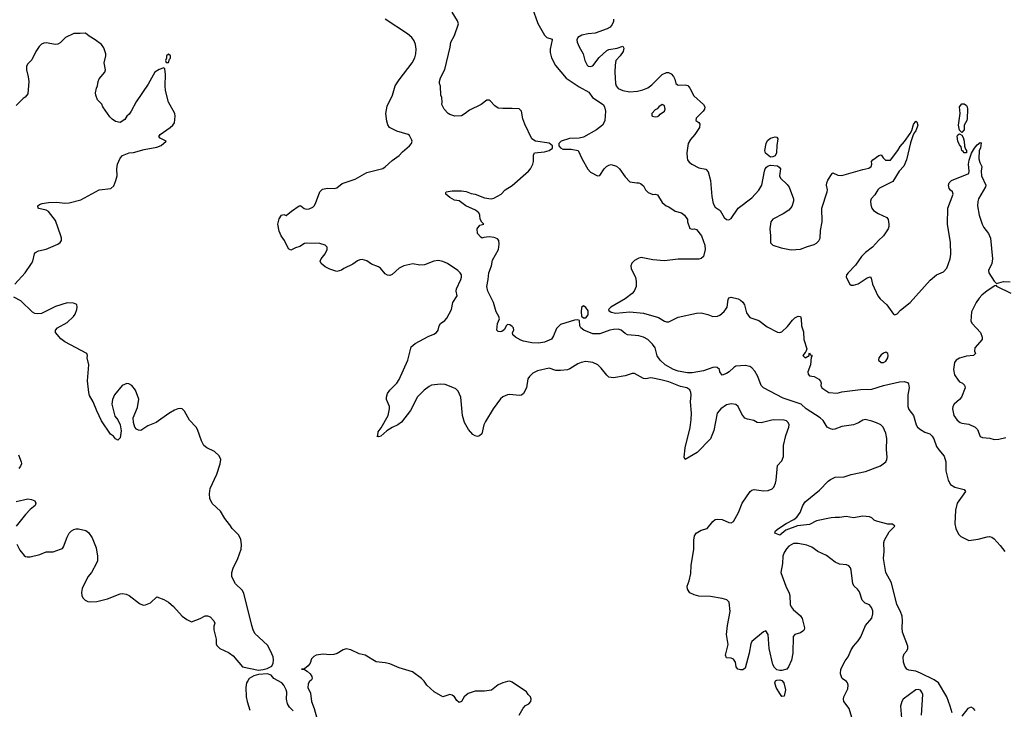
# Model space of a CAD drawing. Header units: inches. Extents: x 2001573 to 2220545, y 644482 to 846830.
# Tile 635 of 656: x 2178180 to 2186718, y 732922 to 738905. Entities that reach past the tile are written whole.
import ezdxf

# ---------------------------------------------------------------- set-up
doc = ezdxf.new("R2010")
doc.units = ezdxf.units.IN
doc.header["$MEASUREMENT"] = 0
doc.layers.add('C1773', color=7, linetype='Continuous')
doc.layers.add('C1783', color=7, linetype='Continuous')

msp = doc.modelspace()

# ---------------------------------------------------------------- linework, layer by layer
at = {"layer": 'C1773', "color": 5, "elevation": 320}
for points in [[(2178138, 736610), (2178227, 736710), (2178282.9, 736790), (2178294, 736810), (2178307.3, 736872.7), (2178315.5, 736884.5), (2178341.5, 736898.5), (2178410, 736914.8), (2178510, 736957.3), (2178529.6, 736970.4), (2178540.9, 736990), (2178542, 737010), (2178536.2, 737030), (2178490, 737162), (2178430, 737240.9), (2178410, 737252.3), (2178345.6, 737265.6), (2178339, 737270), (2178337.2, 737290), (2178350, 737300.7), (2178375.3, 737310), (2178430, 737319.3), (2178500.9, 737320.9), (2178570, 737313.4), (2178610, 737316.3), (2178710, 737342), (2178870, 737427.3), (2178970, 737441), (2178995.9, 737464.1), (2179014.5, 737510), (2179024.5, 737550), (2179022.9, 737610), (2179027.3, 737650), (2179050, 737704.7), (2179072.1, 737727.9), (2179130, 737750.5), (2179166.3, 737753.7), (2179260.1, 737779.9), (2179370, 737799.3), (2179406.2, 737813.8), (2179449, 737850), (2179397.2, 737877.2), (2179385.2, 737890), (2179396.9, 737910), (2179485.6, 737970), (2179507.3, 737990), (2179520.9, 738010), (2179529.1, 738069.1), (2179524, 738090), (2179469.4, 738190), (2179444.5, 738290), (2179440.9, 738330), (2179442.7, 738430), (2179438, 738478), (2179430, 738486), (2179390, 738474), (2179351.3, 738450), (2179293.5, 738346.5), (2179188.4, 738191.6), (2179147.3, 738110), (2179130, 738084), (2179110, 738068.7), (2179090, 738039), (2179050, 738014), (2179010, 738022.7), (2178981.7, 738041.7), (2178962.7, 738062.7), (2178901.2, 738150), (2178891.8, 738171.8), (2178854, 738210), (2178839, 738250), (2178837.2, 738270), (2178845.2, 738310), (2178854, 738330), (2178859, 738370), (2178870, 738391.3), (2178919.3, 738450), (2178923.7, 738470), (2178911.8, 738530), (2178926.6, 738590), (2178926.6, 738610), (2178910, 738662), (2178890, 738689), (2178834, 738730), (2178781, 738761), (2178750, 738789.2), (2178704.1, 738784.1), (2178650, 738785.2), (2178578, 738750), (2178530, 738704), (2178510, 738693.2), (2178490, 738689.4), (2178410, 738705.1), (2178390, 738701.6), (2178370, 738691.6), (2178347.2, 738672.8), (2178318.8, 738630), (2178283.5, 738556.5), (2178250, 738522.9), (2178238.7, 738501.3), (2178238.6, 738470), (2178254, 738410), (2178258.8, 738370), (2178250, 738262), (2178228.1, 738231.9), (2178210, 738220.9), (2178150, 738160.9)], [(2180000, 734523.8), (2179957.5, 734577.5), (2179921.4, 734641.4), (2179848.2, 734708.2), (2179829.6, 734750), (2179825.6, 734790), (2179830, 734838), (2179890, 734960.7), (2179919.2, 735050), (2179923.1, 735090), (2179910, 735120.7), (2179870, 735157.4), (2179803.7, 735190), (2179776.9, 735210), (2179755.4, 735250), (2179721.6, 735350), (2179709.7, 735369.7), (2179651.8, 735430), (2179607.7, 735507.7), (2179587.2, 735527.2), (2179570, 735532.3), (2179550, 735529.5), (2179522.9, 735517.1), (2179471.8, 735488.2), (2179364, 735410), (2179290, 735379.7), (2179230, 735340.9), (2179210, 735342.7), (2179193.6, 735353.6), (2179179.3, 735370), (2179165.2, 735410), (2179164, 735450), (2179200.5, 735539.5), (2179213.4, 735613.4), (2179182.7, 735690), (2179151.4, 735731.4), (2179126.8, 735746.8), (2179110, 735749.4), (2179067.7, 735730), (2179002.4, 735650), (2178984.9, 735610), (2178978.4, 735570), (2179004, 735464), (2179030, 735432), (2179050.7, 735390.7), (2179058.5, 735338.5), (2179050, 735278), (2179030, 735258), (2179010, 735268.7), (2178992, 735292), (2178966, 735310), (2178890, 735424), (2178847.3, 735510), (2178816, 735590), (2178785.5, 735645.5), (2178779.1, 735670), (2178768.4, 735771.6), (2178778, 735910), (2178766, 735970), (2178769, 735990), (2178762, 736010), (2178570, 736109.4), (2178536.6, 736136.6), (2178489.2, 736190), (2178489.2, 736210), (2178507.7, 736232.3), (2178590, 736279.1), (2178646.6, 736330), (2178659.5, 736350), (2178674.5, 736390), (2178679.3, 736410), (2178674.5, 736434.5), (2178646.6, 736446.6), (2178590, 736447.3), (2178490, 736416.2), (2178370, 736356.2), (2178330, 736351.6), (2178310, 736356.2), (2178290, 736367.3), (2178190, 736467), (2178130, 736498)], [(2178168.7, 735130), (2178192.2, 735070), (2178194.9, 735050), (2178188, 735030), (2178173.4, 735010)], [(2178150, 734724.9), (2178250, 734746.8), (2178281.4, 734741.4), (2178311, 734730), (2178321, 734710), (2178314.8, 734690), (2178270, 734654.5), (2178229.2, 734610.8), (2178148.4, 734510)], [(2178154.4, 734354.4), (2178182, 734302), (2178217.5, 734257.5), (2178230, 734247.3), (2178243.8, 734243.8), (2178270, 734244.4), (2178354.5, 734265.5), (2178410, 734287.7), (2178470, 734288.2), (2178534, 734310), (2178550, 734318), (2178560.7, 734330), (2178590, 734416), (2178610, 734450.8), (2178630, 734470.8), (2178650, 734482.8), (2178670, 734486.8), (2178690, 734486.8), (2178752.8, 734472.8), (2178777, 734457), (2178808.8, 734408.8), (2178842, 734322), (2178855.3, 734250), (2178853.4, 734210), (2178847, 734190), (2178801.3, 734110), (2178770.2, 734069.8), (2178720.5, 733970), (2178714.8, 733934.8), (2178718.8, 733910), (2178726.8, 733890), (2178746, 733870), (2178770, 733857.3), (2178790, 733854), (2178850, 733858), (2178940.1, 733879.9), (2179050, 733924.9), (2179072.5, 733927.5), (2179102, 733922), (2179130, 733908), (2179219, 733839), (2179250, 733824.9), (2179270, 733826.7), (2179314.1, 733845.9), (2179370, 733897.3), (2179430, 733874), (2179470, 733850.7), (2179512.8, 733812.8), (2179590, 733730.6), (2179630, 733701), (2179670, 733682), (2179746, 733710), (2179788.4, 733731.6), (2179808.4, 733731.6), (2179830, 733724.7), (2179862, 733690), (2179871.3, 733670), (2179863.6, 733643.6), (2179862, 733610), (2179882, 733530), (2179882, 733490), (2179890, 733474), (2179914, 733450), (2179990, 733416), (2180000, 733408.5)]]:
    msp.add_lwpolyline(points, dxfattribs=at)
msp.add_lwpolyline([(2179470, 738606), (2179454, 738590), (2179454, 738570), (2179444.7, 738550), (2179450, 738534), (2179470, 738534), (2179478, 738562), (2179486, 738570), (2179486, 738590)], close=True, dxfattribs=at)
at = {"layer": 'C1783', "color": 5}
for points, elevation in [([(2182623.1, 739010), (2182672.3, 738872.3), (2182730, 738770.4), (2182750, 738750.3), (2182795.8, 738735.8), (2182798, 738730), (2182780.7, 738650), (2182781.2, 738621.2), (2182792.8, 738572.8), (2182826.7, 738506.7), (2182917.4, 738397.4), (2183030, 738322.4), (2183115.6, 738275.6), (2183146.8, 738230), (2183238.4, 738170), (2183251.9, 738150), (2183258.7, 738110), (2183252.7, 738030), (2183246, 738010), (2183233, 737990), (2183181.3, 737950), (2183070, 737885.9), (2183030, 737876.7), (2182946.6, 737873.4), (2182874.6, 737850), (2182854.1, 737830), (2182853.7, 737810), (2182870, 737792.5), (2182890, 737781.2), (2182961.6, 737781.6), (2183022.8, 737770), (2183056, 737696), (2183107.8, 737607.8), (2183130, 737581.6), (2183190, 737550.6), (2183210, 737554), (2183249.1, 737610.9), (2183269.1, 737630.9), (2183290, 737643.2), (2183310, 737648.9), (2183354.1, 737634.1), (2183381.6, 737610), (2183430, 737540.7), (2183470, 737498.8), (2183530, 737488), (2183550, 737490.7), (2183564.5, 737484.5), (2183590, 737464.7), (2183606.8, 737430), (2183630, 737406.8), (2183670, 737387.3), (2183690, 737390.8), (2183710, 737384.7), (2183750, 737318), (2183784.7, 737290), (2183810, 737281), (2183864.9, 737244.9), (2183918, 737230), (2183944.7, 737210), (2183970.8, 737170), (2183971, 737150), (2183990, 737092), (2184010, 737086), (2184029.3, 737090.7), (2184050, 737084.9), (2184091.7, 737030), (2184122.4, 736950), (2184124.4, 736910), (2184108.8, 736851.2), (2184090, 736833.6), (2184070, 736827.1), (2183890, 736828.4), (2183770, 736811.5), (2183670, 736820.5), (2183570, 736840.3), (2183550, 736836.8), (2183510, 736815.6), (2183487.9, 736792.1), (2183479.8, 736770), (2183482.6, 736742.6), (2183518.4, 736670), (2183526.6, 736633.4), (2183524.5, 736590), (2183509.3, 736550), (2183491.8, 736530), (2183430, 736481.8), (2183304.9, 736410), (2183285.8, 736390), (2183290, 736383.1), (2183310, 736366.2), (2183350, 736358), (2183470, 736371.4), (2183590, 736359.9), (2183720.1, 736320.1), (2183770, 736288.9), (2183790, 736282.6), (2183810, 736283.7), (2183890, 736324.9), (2184050, 736358), (2184090, 736362), (2184147.7, 736347.7), (2184190.7, 736330.7), (2184230, 736334), (2184250, 736340.7), (2184287.7, 736372.3), (2184310, 736401), (2184315.1, 736410), (2184323.3, 736476.7), (2184330, 736491.3), (2184350, 736498.8), (2184410, 736483.8), (2184431.7, 736471.7), (2184450, 736454), (2184463.8, 736430), (2184482.5, 736362.5), (2184510, 736321.6), (2184590, 736294), (2184660.5, 736240.5), (2184750, 736194.4), (2184770, 736190.4), (2184790, 736196.4), (2184837.3, 736242.6), (2184880.9, 736299.1), (2184901.4, 736318.6), (2184930, 736334), (2184950, 736331), (2184957.8, 736310), (2184958.7, 736250), (2184975.8, 736195.8), (2184980.4, 736130), (2185004.7, 736050), (2184998, 736022), (2184990, 736018), (2184972, 735990), (2184990, 735972), (2185026, 735990), (2185026, 736010), (2185030, 736014), (2185038, 735998), (2185050, 735994), (2185050.8, 735990.8), (2185043.6, 735976.4), (2185036.3, 735910), (2185014.8, 735850), (2185016, 735830), (2185030, 735816), (2185067.9, 735807.9), (2185110, 735784.7), (2185124.7, 735770), (2185131.3, 735750), (2185126.8, 735730), (2185134.8, 735710), (2185196.4, 735670), (2185270, 735664.9), (2185310, 735675.2), (2185470, 735695.5), (2185570, 735698.3), (2185669.9, 735730.1), (2185810, 735762.4), (2185850, 735766.4), (2185878.1, 735758.1), (2185885.8, 735745.8), (2185892.3, 735710), (2185880.4, 735650), (2185881.4, 735550), (2185890, 735523.7), (2185929.5, 735469.5), (2185953.1, 735390), (2185966, 735370), (2185990.2, 735350), (2186030, 735326.2), (2186070.8, 735310.8), (2186092.3, 735292.3), (2186107.9, 735267.8), (2186130, 735202.3), (2186150, 735171.6), (2186197.8, 735117.8), (2186210.3, 735070), (2186212.2, 734990), (2186231, 734910), (2186250, 734873.1), (2186289.5, 734849.5), (2186369, 734829), (2186381.1, 734810), (2186309.3, 734710), (2186294, 734650), (2186290.2, 734530), (2186299, 734490), (2186322, 734442), (2186342, 734422), (2186410, 734387), (2186490, 734396.5), (2186570, 734419.1), (2186590, 734420.8), (2186610, 734414.7), (2186630, 734399.5), (2186683.2, 734343.2), (2186722.2, 734290)], 260), ([(2186266, 732890), (2186249.8, 732950), (2186220.7, 733030), (2186146.4, 733150), (2186110, 733178), (2185990, 733235.1), (2185950, 733251.5), (2185890, 733262.6), (2185873.7, 733270), (2185854.8, 733294.8), (2185844.3, 733330), (2185841.6, 733378.3), (2185850, 733403.1), (2185873, 733430), (2185880.5, 733450), (2185880.7, 733470), (2185836.3, 733590), (2185831.3, 733630), (2185835.1, 733690), (2185831.4, 733730), (2185818.7, 733770), (2185787.4, 733830), (2185738.4, 734018.4), (2185691.6, 734110), (2185669.6, 734230.4), (2185677.6, 734290), (2185674.5, 734370), (2185678, 734390), (2185718.6, 734461.4), (2185768, 734510), (2185748.7, 734528.7), (2185709.1, 734529.1), (2185610, 734554), (2185590, 734564), (2185570, 734584), (2185550, 734592.7), (2185490, 734596), (2185410, 734583.7), (2185346.9, 734593.1), (2185290, 734584.5), (2185250, 734586.6), (2185217.5, 734582.5), (2185090, 734556), (2185030, 734524.7), (2184925.1, 734514.9), (2184823.9, 734476.1), (2184770, 734432.1), (2184729.5, 734450), (2184733.3, 734470), (2184758.9, 734490), (2184825.6, 734534.4), (2184891.7, 734568.3), (2184919.1, 734590), (2184946.9, 734630), (2184969.7, 734690), (2184990, 734720.4), (2185115.9, 734824.1), (2185190, 734900.9), (2185210, 734915.3), (2185250, 734934.9), (2185330, 734939.1), (2185390, 734958.5), (2185515.5, 734984.5), (2185644.5, 735035.5), (2185689.7, 735070), (2185699.8, 735090), (2185703.1, 735110), (2185696.2, 735176.2), (2185700.2, 735270), (2185690, 735318), (2185666.2, 735370), (2185647.1, 735390), (2185610, 735406.5), (2185570, 735422.9), (2185510, 735435.8), (2185490, 735430.6), (2185454, 735406), (2185410.9, 735389.1), (2185310, 735376.5), (2185248.7, 735351.3), (2185230, 735348.6), (2185210, 735354.5), (2185181.4, 735370), (2185146.1, 735426.1), (2185121.4, 735450), (2185000.9, 735530), (2184955.1, 735570), (2184801.6, 735621.6), (2184629.5, 735710), (2184609.7, 735730), (2184579.7, 735810), (2184554.7, 735854.7), (2184530, 735884), (2184510, 735896.4), (2184470, 735903.9), (2184390, 735898.4), (2184371.9, 735888.2), (2184333.4, 735850), (2184310, 735834), (2184270, 735822), (2184250, 735849), (2184246.9, 735870), (2184226.6, 735886.6), (2184210.4, 735890.5), (2184190, 735888), (2184110, 735857.5), (2184010, 735840.4), (2183970, 735840.9), (2183890, 735854.5), (2183850.7, 735870), (2183778.4, 735910), (2183734.5, 735950), (2183707.9, 735987.9), (2183690, 736056.9), (2183666.2, 736090), (2183626, 736130), (2183590, 736149.8), (2183550, 736161.2), (2183450, 736171.1), (2183430, 736181.3), (2183396.9, 736210), (2183370, 736221), (2183330, 736218.1), (2183296.3, 736210), (2183210, 736180.5), (2183150, 736178.3), (2183070.8, 736210.8), (2183045.6, 736230), (2183036.2, 736250), (2183034.6, 736294.6), (2183020.4, 736300.4), (2182990, 736299.3), (2182870, 736259.7), (2182835.4, 736224.6), (2182810, 736160.7), (2182790, 736132.6), (2182730, 736105.8), (2182677.7, 736097.7), (2182622, 736102), (2182550, 736115.8), (2182524.7, 736124.7), (2182479, 736150), (2182457.2, 736170), (2182453.2, 736190), (2182465.2, 736210), (2182461.2, 736230), (2182450, 736244), (2182430, 736257.2), (2182410, 736259), (2182398, 736250), (2182383.5, 736216.5), (2182360.4, 736199.6), (2182350, 736195.6), (2182330, 736199.6), (2182317, 736210), (2182323.9, 736270), (2182339.6, 736310), (2182335.1, 736330), (2182310.9, 736370), (2182287.8, 736450), (2182239.2, 736550), (2182229.8, 736590), (2182242, 736650), (2182247.6, 736710), (2182270.8, 736770), (2182281, 736819), (2182331, 736910), (2182338.6, 736958.6), (2182333.6, 736990), (2182323.9, 737003.9), (2182295.6, 737015.6), (2182250, 737020.5), (2182204.5, 737015.5), (2182190, 737009.5), (2182178, 737018), (2182148.7, 737050), (2182146, 737090), (2182170, 737122), (2182206, 737130), (2182188, 737148), (2182173.2, 737173.2), (2182169.4, 737210), (2182160.7, 737230), (2182132.2, 737252.2), (2182049.7, 737289.7), (2181990, 737332.3), (2181950, 737339), (2181910, 737360.9), (2181874, 737390), (2181875.3, 737404.7), (2181878, 737410), (2181930, 737420.3), (2182010, 737420.5), (2182050, 737414), (2182096.1, 737396.1), (2182130, 737390.3), (2182210, 737360.3), (2182269.4, 737350.6), (2182290, 737357.3), (2182355.3, 737390), (2182388.7, 737430), (2182450, 737466), (2182592.7, 737590), (2182609.6, 737610.4), (2182629.4, 737650), (2182635.5, 737675.5), (2182634, 737730), (2182644, 737750), (2182730, 737758.8), (2182770, 737768.8), (2182799.4, 737790), (2182800.6, 737810), (2182770, 737834.5), (2182651.3, 737851.3), (2182621.3, 737870), (2182558.8, 737998.8), (2182544.1, 738044.1), (2182531.6, 738110), (2182510, 738131.8), (2182450, 738135.6), (2182370, 738133.5), (2182330, 738138), (2182298.8, 738158.8), (2182260.5, 738200.5), (2182250, 738207), (2182230, 738207), (2182180.5, 738170), (2182079.3, 738120.7), (2182044, 738090), (2182010, 738071.6), (2181951.9, 738068.1), (2181910, 738082), (2181895.1, 738090), (2181859.3, 738130), (2181839, 738170), (2181844, 738190), (2181840.9, 738230), (2181832.3, 738250), (2181829.3, 738329.3), (2181820.9, 738350), (2181819.5, 738370), (2181830, 738401), (2181866.9, 738473.1), (2181912.8, 738667.2), (2181918.7, 738710), (2181951.2, 738768.9), (2181984.5, 738870), (2181976.3, 738896.3), (2181929.4, 738969.4)], 260), ([(2185396, 732850), (2185374, 732930), (2185327.3, 732990), (2185323.6, 733010), (2185326, 733030), (2185361, 733099), (2185365.1, 733130), (2185359.5, 733150), (2185350, 733162.7), (2185313.2, 733190), (2185304.8, 733204.8), (2185298, 733230), (2185300.9, 733270), (2185338, 733342), (2185363, 733377), (2185390, 733438.8), (2185409.5, 733470), (2185450, 733515.5), (2185473, 733550), (2185515.1, 733650), (2185568.3, 733711.7), (2185578.9, 733750), (2185576.9, 733776.9), (2185566.3, 733806.3), (2185547.8, 733827.8), (2185510, 733842.9), (2185495.6, 733855.6), (2185486.3, 733870), (2185461.4, 733941.4), (2185444.2, 733964.2), (2185415.6, 733990), (2185403.5, 734010), (2185391.1, 734130), (2185383.6, 734150), (2185370, 734165.1), (2185350, 734174.7), (2185290, 734179.7), (2185250, 734198), (2185175.4, 734255.4), (2185100.9, 734290), (2185048.5, 734328.4), (2185004.4, 734344.4), (2184930, 734361.5), (2184890, 734360.5), (2184850, 734336.3), (2184830, 734315.1), (2184810, 734283.6), (2184798.6, 734250), (2184794.2, 734185.8), (2184779.5, 734110), (2184822.6, 733990), (2184852.7, 733930), (2184857.4, 733910), (2184860.9, 733830), (2184868.4, 733810), (2184886.2, 733786.2), (2184950, 733733.1), (2184966.3, 733710), (2184986.4, 733630), (2184983, 733610), (2184970, 733598.4), (2184950, 733586.6), (2184901, 733570), (2184886.4, 733553.6), (2184883.1, 733410), (2184871.7, 733348.3), (2184847, 733290), (2184832.4, 733270), (2184790, 733257.8), (2184770, 733257.3), (2184745, 733265), (2184723.8, 733283.8), (2184710, 733309.5), (2184678.5, 733450), (2184670.8, 733570), (2184650, 733602), (2184630, 733594.5), (2184530, 733509.5), (2184520.3, 733490), (2184505.3, 733410), (2184470, 733279.6), (2184450, 733265.1), (2184430, 733263.9), (2184406.6, 733270), (2184393.6, 733290), (2184385.6, 733330), (2184370, 733356.2), (2184350, 733365.1), (2184310, 733369.4), (2184300.5, 733390), (2184324.1, 733484.1), (2184309.6, 733570), (2184316.3, 733650), (2184340.3, 733770), (2184330.9, 733850.9), (2184311, 733871), (2184270, 733883), (2184170, 733899.1), (2184070, 733904.2), (2184030, 733914.3), (2183991.2, 733931.2), (2183970, 733964), (2183967.8, 733990), (2183984.2, 734035.8), (2183999.2, 734100.8), (2184003.5, 734170), (2184024.5, 734310), (2184026, 734390), (2184031.9, 734428.1), (2184045.2, 734450), (2184090, 734476.3), (2184142, 734490), (2184190, 734550.8), (2184211.8, 734568.2), (2184230, 734572.4), (2184270, 734568.4), (2184330, 734541.6), (2184350, 734540.5), (2184369.7, 734550.3), (2184414, 734630), (2184445.6, 734710), (2184514, 734810), (2184530, 734822.8), (2184550, 734828), (2184630, 734817.8), (2184670, 734821.1), (2184704.9, 734835.1), (2184720.5, 734850), (2184734.9, 734885.1), (2184739.7, 734910), (2184750, 735038), (2184790, 735077.3), (2184804.2, 735115.8), (2184803.4, 735210), (2184822.4, 735297.6), (2184849.5, 735369.5), (2184851.4, 735390), (2184842.9, 735410), (2184830, 735424.5), (2184810, 735431.1), (2184713.5, 735433.5), (2184610, 735407.6), (2184575.3, 735410), (2184546.7, 735426.7), (2184490, 735438.9), (2184468.9, 735448.9), (2184442.9, 735482.9), (2184409.7, 735549.7), (2184390, 735567.3), (2184353, 735573), (2184310, 735564.4), (2184259.5, 735530), (2184229.4, 735490.6), (2184199.9, 735340.1), (2184170, 735269.2), (2184056, 735150), (2183949.3, 735089.3), (2183941.2, 735110), (2183949.5, 735189.5), (2183993.8, 735366.2), (2184003.6, 735436.4), (2184005, 735490), (2183997.2, 735590), (2184002.4, 735650), (2184000.7, 735670), (2183990, 735692.3), (2183964, 735710), (2183910, 735722.6), (2183810, 735762), (2183740.9, 735780.9), (2183670, 735796.1), (2183650, 735797.2), (2183610, 735789.8), (2183590, 735792.2), (2183510, 735835.8), (2183490, 735835.8), (2183430, 735815.8), (2183330, 735798.7), (2183290, 735803.6), (2183270, 735819.5), (2183222, 735882), (2183192, 735910), (2183149.2, 735930), (2183090, 735939.8), (2183050, 735931.7), (2183020.3, 735919.7), (2182950, 735875.8), (2182930, 735868.2), (2182870, 735861.7), (2182830, 735862.6), (2182770, 735881), (2182670, 735858.5), (2182630, 735838.3), (2182599.5, 735810), (2182587.2, 735790), (2182573.6, 735710), (2182550, 735661.6), (2182530, 735647.8), (2182510, 735643.5), (2182430, 735653.3), (2182410.3, 735649.7), (2182370, 735631.5), (2182350, 735614.5), (2182286.7, 735530), (2182220.1, 735419.9), (2182205.8, 735390), (2182187.4, 735312.6), (2182165.6, 735294.4), (2182150, 735289.8), (2182130, 735293.3), (2182110, 735306.9), (2182072.1, 735350), (2182037.7, 735410), (2182019.7, 735470), (2182004, 735630), (2181981.7, 735681.7), (2181961.2, 735701.1), (2181934.6, 735714.6), (2181870, 735739.7), (2181830, 735744), (2181750, 735732.6), (2181730, 735723), (2181688.1, 735691.8), (2181630, 735631.8), (2181570, 735515.6), (2181490, 735413.7), (2181458, 735390), (2181410, 735368), (2181362.5, 735337.5), (2181310, 735292.7), (2181290, 735286), (2181278, 735290), (2181284, 735296), (2181287.8, 735330), (2181315.1, 735364.9), (2181374.7, 735470), (2181387.3, 735530), (2181387.3, 735550), (2181360.9, 735610), (2181360.9, 735630), (2181370, 735662), (2181389.2, 735690), (2181450, 735752.4), (2181470, 735782.4), (2181544.5, 735950), (2181573.7, 736066.3), (2181610, 736095.6), (2181722.5, 736157.5), (2181770, 736175.3), (2181794.7, 736190), (2181809.7, 736210), (2181818.4, 736250), (2181829.4, 736270), (2181865.3, 736294.7), (2181885, 736315), (2181923, 736390), (2181936.3, 736450), (2181973, 736510), (2181964.2, 736550), (2181967.6, 736570), (2182005.7, 736650), (2182012.2, 736670), (2182011.7, 736691.7), (2182000.5, 736710), (2181978.7, 736730), (2181890, 736788.4), (2181850, 736806), (2181810, 736814.5), (2181770, 736810.9), (2181690, 736777.6), (2181650, 736776.4), (2181590, 736786), (2181510.2, 736769.8), (2181470.2, 736749.8), (2181410, 736692.7), (2181390, 736686), (2181370, 736689.3), (2181350, 736699.3), (2181307.3, 736750), (2181290, 736762), (2181230, 736783.5), (2181190, 736814), (2181150, 736824.4), (2181130, 736821.7), (2181110, 736812.8), (2181070, 736784.2), (2180990, 736746.6), (2180970, 736732.7), (2180930, 736721.2), (2180870, 736739), (2180830, 736761.2), (2180794, 736790), (2180784, 736810), (2180793.2, 736830), (2180827.7, 736872.3), (2180846, 736910), (2180845.2, 736930), (2180827.6, 736947.6), (2180781.7, 736961.7), (2180670, 736966), (2180650, 736962.4), (2180610, 736938.4), (2180570, 736926.6), (2180530, 736905.2), (2180510, 736917.2), (2180477.2, 736990), (2180446, 737030), (2180428.8, 737070), (2180418.5, 737130), (2180430, 737176.3), (2180450, 737208.2), (2180470, 737214.4), (2180490, 737204.9), (2180535.8, 737244.2), (2180602.7, 737290), (2180610, 737293.1), (2180618.8, 737290), (2180647.2, 737267.2), (2180670, 737260.8), (2180690, 737262.8), (2180721.4, 737278.6), (2180733.3, 737290), (2180743.9, 737310), (2180783.5, 737410), (2180806, 737434), (2180850, 737442), (2180910, 737440.3), (2180930, 737446.3), (2180977.3, 737482.7), (2181090, 737521.4), (2181190, 737580.5), (2181330, 737615.2), (2181350, 737627.8), (2181410, 737683.2), (2181470, 737725.8), (2181500.3, 737759.7), (2181560.5, 737810), (2181576.9, 737830), (2181582, 737850), (2181579.1, 737859.1), (2181560.4, 737900.4), (2181549.3, 737909.3), (2181450, 737938.3), (2181386.3, 737970), (2181372.6, 737992.6), (2181363.8, 738023.8), (2181355, 738090), (2181366.5, 738153.5), (2181411.6, 738250), (2181436.4, 738330), (2181470, 738382), (2181583.5, 738530), (2181605.4, 738574.6), (2181615.1, 738610), (2181617.1, 738650), (2181612.1, 738690), (2181601.2, 738721.2), (2181580.5, 738750), (2181542.3, 738782.3), (2181348.6, 738908.6)], 280), ([(2183330.2, 738910.2), (2183327.9, 738890), (2183316.7, 738863.3), (2183298.7, 738841.3), (2183275.4, 738824.6), (2183171.4, 738788.6), (2183110, 738782), (2183054.8, 738770), (2183020.4, 738750), (2183012.4, 738730), (2183014.4, 738710), (2183030.4, 738670), (2183067.4, 738607.4), (2183079.7, 738550), (2183100.9, 738510), (2183110, 738502.4), (2183130, 738497.6), (2183150, 738504.7), (2183204.5, 738575.5), (2183270, 738638.1), (2183290, 738647.1), (2183361.6, 738658.4), (2183410, 738674), (2183417.6, 738657.6), (2183412.6, 738630), (2183386.5, 738590), (2183350, 738551.3), (2183343.2, 738510), (2183339.8, 738450), (2183347.3, 738350), (2183352.9, 738330), (2183370, 738308.9), (2183410, 738289.2), (2183470, 738279.7), (2183536.1, 738283.9), (2183584.7, 738295.3), (2183625.5, 738314.5), (2183660.1, 738339.9), (2183750, 738430.4), (2183790, 738448), (2183805.8, 738445.8), (2183830, 738434), (2183850, 738411), (2183860.5, 738390), (2183870, 738352), (2183881.4, 738341.4), (2183890, 738336), (2183950, 738338.8), (2183973.2, 738333.2), (2183990, 738311.3), (2184025.5, 738245.5), (2184110.7, 738170), (2184120.7, 738150), (2184119.1, 738130), (2184107.3, 738110), (2184044.9, 738050), (2184042.8, 738030), (2184070, 738013.4), (2184077.5, 737997.5), (2184075.6, 737970), (2184034.9, 737910), (2183995.4, 737864.6), (2183977, 737830), (2183964.9, 737750), (2183967, 737707), (2183970.6, 737690), (2183984.9, 737670), (2184007.3, 737650), (2184070, 737618.4), (2184130, 737606.7), (2184150, 737584.4), (2184170.6, 737510.6), (2184183, 737370), (2184194.4, 737310), (2184210, 737279.7), (2184254, 737250), (2184288.9, 737188.9), (2184310, 737170.7), (2184330, 737167.3), (2184350, 737178.8), (2184409.8, 737270.2), (2184530, 737360.3), (2184590, 737424.9), (2184614, 737470), (2184637.4, 737590), (2184643.1, 737610), (2184654.6, 737625.4), (2184670, 737636.5), (2184690, 737642.8), (2184750, 737637.4), (2184766.6, 737626.6), (2184777.6, 737610), (2184768.6, 737550), (2184776.3, 737530), (2184834.1, 737474.1), (2184851.5, 737451.6), (2184890.3, 737350), (2184888.8, 737330), (2184876, 737284), (2184850, 737252.3), (2184799.9, 737220.1), (2184710, 737175.1), (2184693.4, 737150), (2184683.8, 737090), (2184690.5, 737030), (2184691, 736970), (2184710, 736947.3), (2184784.1, 736924.1), (2184870, 736908.4), (2184950, 736914), (2185010, 736938), (2185070, 736953.7), (2185090, 736965.7), (2185110, 736986.4), (2185120.4, 737010), (2185124.5, 737075.5), (2185139.7, 737150), (2185135.8, 737270), (2185180.9, 737410), (2185183.7, 737430), (2185177.2, 737470), (2185179.3, 737490), (2185187.7, 737512.3), (2185225.2, 737570), (2185230, 737574.8), (2185274.9, 737554.9), (2185310, 737552.4), (2185490, 737606.4), (2185543.7, 737616.3), (2185564, 737630), (2185569, 737650), (2185566.3, 737673.7), (2185579, 737690), (2185630, 737727.3), (2185650, 737731), (2185666.4, 737706.4), (2185687.1, 737687.1), (2185730, 737686), (2185795.1, 737770), (2185814.1, 737805.8), (2185852.4, 737847.6), (2185902.3, 737917.7), (2185915.9, 737944.1), (2185930, 737994.9), (2185950, 738024), (2185959.3, 738019.3), (2185968.2, 737990), (2185950, 737940.9), (2185935.6, 737924.4), (2185923.4, 737896.6), (2185903.4, 737836.6), (2185868.7, 737690), (2185845.7, 737634.3), (2185806.8, 737590), (2185750, 737501.2), (2185635.8, 737444.2), (2185620.5, 737430), (2185594.8, 737385.2), (2185563, 737350), (2185558, 737330), (2185559.9, 737299.9), (2185570.6, 737270), (2185584, 737250), (2185622.8, 737222.8), (2185698, 737190), (2185710, 737172), (2185717.3, 737130), (2185717.3, 737110), (2185710.7, 737090), (2185670.4, 737029.6), (2185627.3, 736990), (2185574, 736930), (2185515.6, 736884.4), (2185480.7, 736850), (2185426.3, 736773.7), (2185363, 736710), (2185350.7, 736690), (2185348, 736670), (2185377.3, 736610), (2185390, 736602.4), (2185410, 736601.3), (2185450, 736612.7), (2185530, 736664.9), (2185553.7, 736673.7), (2185562.8, 736662.8), (2185576.3, 736610), (2185620.4, 736510), (2185641.6, 736481.6), (2185700.4, 736430), (2185758, 736350), (2185770, 736345.5), (2185790, 736353), (2185816.4, 736383.6), (2185902, 736450), (2186075.8, 736644.2), (2186129.9, 736690.1), (2186190, 736717.2), (2186219.3, 736750), (2186248.7, 736830), (2186252.9, 736870), (2186251, 736971), (2186226.3, 737130), (2186229.6, 737269.6), (2186273.2, 737390), (2186269, 737410), (2186250, 737425.2), (2186240.5, 737440.5), (2186234, 737470), (2186240.7, 737490), (2186259, 737510), (2186409.4, 737570.6), (2186414.5, 737590), (2186408.3, 737651.7), (2186414.5, 737685.5), (2186434.5, 737745.5), (2186459.3, 737790), (2186482, 737818), (2186510, 737838.8), (2186516.8, 737836.8), (2186510.5, 737790.5), (2186500.5, 737770), (2186498.4, 737698.4), (2186506.7, 737666.7), (2186524, 737630), (2186516.9, 737590), (2186521.3, 737550), (2186556.4, 737470), (2186555.8, 737455.8), (2186495.6, 737350), (2186487.2, 737327.2), (2186485.3, 737290), (2186499.3, 737210), (2186527, 737130), (2186541, 737101), (2186580.3, 737050), (2186599.3, 737010), (2186615.5, 736830), (2186610.4, 736789.6), (2186580.5, 736730), (2186583, 736710), (2186630, 736637.3), (2186650, 736614.8), (2186712.4, 736632.4), (2186770, 736630.7)], 280), ([(2186778, 736530), (2186654, 736590), (2186650, 736598), (2186635.3, 736595.3), (2186570, 736552.8), (2186524.1, 736515.9), (2186500.3, 736490), (2186474.3, 736450), (2186434.9, 736370), (2186428.8, 736290), (2186439.3, 736270), (2186511.3, 736190), (2186524.7, 736150), (2186524.7, 736130), (2186463.4, 736056.6), (2186460.7, 736030), (2186466.8, 736010), (2186451.3, 735990), (2186390, 735984.2), (2186330, 735969.6), (2186301.3, 735950), (2186287.4, 735930), (2186276.1, 735870), (2186284.7, 735824.7), (2186316.7, 735776.7), (2186330, 735764), (2186356, 735750), (2186372.8, 735732.8), (2186377.3, 735710), (2186347.7, 735630), (2186330.7, 735610), (2186282, 735570), (2186270.4, 735550), (2186268.4, 735530), (2186281.7, 735470), (2186308.8, 735430), (2186335.5, 735410), (2186350, 735403.6), (2186410, 735394.4), (2186465.3, 735370), (2186484.6, 735350), (2186507.7, 735290), (2186530, 735281.1), (2186593.1, 735273.1), (2186630, 735262), (2186670, 735264.9), (2186730, 735278.8)], 280), ([(2180000, 733408.5), (2180030, 733386), (2180111.3, 733290), (2180250, 733262), (2180290, 733266), (2180324.5, 733275.5), (2180364.8, 733295.2), (2180378.9, 733321.1), (2180381.3, 733350), (2180376.4, 733376.4), (2180355.6, 733430), (2180330, 733478), (2180219.1, 733579.1), (2180204.5, 733610), (2180193.3, 733650), (2180123.6, 733930), (2180110, 733956), (2180051.1, 734011.1), (2180020.4, 734070), (2180019.8, 734110), (2180030, 734147.3), (2180071, 734230), (2180098.9, 734310), (2180103, 734350), (2180096.9, 734396.9), (2180075.8, 734435.8), (2180020.9, 734490), (2180001.7, 734521.7), (2180000, 734523.8)], 320), ([(2182509.8, 732870.2), (2182547.1, 732932.9), (2182566, 732954), (2182594, 732970), (2182612.7, 732990), (2182614, 733010), (2182608.9, 733028.9), (2182589.1, 733049.1), (2182574.6, 733074.6), (2182450, 733157), (2182430, 733166), (2182410, 733163.7), (2182370, 733152.7), (2182330, 733132.7), (2182270, 733089.2), (2182210, 733079), (2182130, 733079), (2182070, 733059.3), (2182034.8, 733030), (2182010, 732988.7), (2181990, 732982), (2181970, 732998), (2181950, 733028.7), (2181930, 733044), (2181910, 733049), (2181849.1, 733029.1), (2181774.2, 733074.2), (2181709.2, 733130), (2181686.8, 733166.8), (2181664, 733190), (2181586.3, 733246.3), (2181470, 733282), (2181390, 733316), (2181350, 733325.2), (2181270, 733334), (2181175.3, 733390), (2181123.8, 733403.8), (2181050, 733438), (2181010, 733445.2), (2180983.4, 733436.6), (2180932.8, 733407.2), (2180902.5, 733397.5), (2180870, 733394), (2180810, 733400.7), (2180752, 733390), (2180730, 733380.9), (2180710, 733359), (2180697.2, 733322.8), (2180680.6, 733299.4), (2180650, 733272.7), (2180622, 733270), (2180650, 733266.8), (2180672.4, 733252.4), (2180699.1, 733230), (2180714, 733206), (2180714.8, 733190), (2180710, 733178), (2180690, 733159), (2180680.3, 733139.7), (2180677.1, 733110), (2180702.8, 733062.8), (2180708.9, 732990), (2180733.7, 732930), (2180756.4, 732843.6)], 320), ([(2180550, 732909), (2180520.1, 732940.1), (2180500.9, 732970), (2180494, 733010), (2180496.2, 733070), (2180491.8, 733090), (2180471.2, 733131.1), (2180452.6, 733152.6), (2180384, 733190), (2180359.3, 733219.3), (2180329.3, 733229.3), (2180250, 733223.7), (2180210, 733212.3), (2180171, 733190), (2180157.3, 733170), (2180147.7, 733150), (2180142, 733110), (2180144, 733030), (2180150.9, 732989.1), (2180174, 732914)], 320), ([(2185998.9, 732870), (2186011, 733050), (2186004.2, 733070), (2185990, 733087.3), (2185970, 733094), (2185950, 733089.6), (2185841.3, 733010), (2185828.8, 732990), (2185817.6, 732950), (2185830, 732808.7)], 280), ([(2186464.4, 732910), (2186450, 732929.6), (2186430, 732940.5), (2186402.4, 732930), (2186350, 732863)], 260)]:
    msp.add_lwpolyline(points, dxfattribs=dict(at, elevation=elevation))
for points, elevation in [([(2183750, 738168.7), (2183722, 738150), (2183707.1, 738132.9), (2183690, 738124), (2183660.7, 738090), (2183661, 738070), (2183666.9, 738066.9), (2183690, 738063.1), (2183710, 738066.3), (2183721.2, 738070), (2183734, 738086), (2183772.3, 738110), (2183777.2, 738130), (2183770, 738158), (2183763.1, 738163.1)], 280), ([(2186350, 737926), (2186330, 737946), (2186319.5, 737990), (2186334.5, 738090), (2186329.7, 738150), (2186350, 738174.9), (2186370, 738175.5), (2186390, 738161), (2186394.9, 738150), (2186398, 738130), (2186395.5, 738044.5), (2186394, 738030), (2186370.8, 737990), (2186371.1, 737948.9)], 280), ([(2186390, 737748.7), (2186370, 737749.3), (2186362, 737762), (2186350, 737769.2), (2186343.2, 737803.2), (2186330, 737819), (2186316, 737850), (2186310, 737894), (2186315.3, 737904.7), (2186330, 737914), (2186350, 737902), (2186362, 737882), (2186371, 737850), (2186371.6, 737808.4), (2186380.7, 737780.7), (2186391, 737770)], 280), ([(2184690, 737713.1), (2184647.2, 737747.2), (2184640.5, 737770), (2184652.8, 737830), (2184663.7, 737856.3), (2184690, 737878), (2184730, 737887.3), (2184746, 737886), (2184754.8, 737870), (2184745.8, 737814.2), (2184743.9, 737750), (2184730, 737723.5), (2184710, 737714.2)], 280), ([(2183070, 736422), (2183051.6, 736408.4), (2183047.7, 736370), (2183051.3, 736331.3), (2183070, 736318), (2183090, 736318.8), (2183110, 736344.7), (2183110, 736378), (2183090, 736408.7)], 260), ([(2185690, 736019), (2185670, 736012.3), (2185650, 735998), (2185630.8, 735970), (2185627.3, 735950), (2185650, 735931), (2185670, 735931), (2185690, 735942.8), (2185709.2, 735970), (2185712, 735990), (2185709, 736009)], 280), ([(2184790, 733033.2), (2184770, 733058), (2184739.7, 733110), (2184728.8, 733151.2), (2184734.5, 733170), (2184744.2, 733175.8), (2184770, 733176.1), (2184790, 733170.3), (2184806.7, 733150), (2184821.3, 733090), (2184810, 733035.3)], 280)]:
    msp.add_lwpolyline(points, close=True, dxfattribs=dict(at, elevation=elevation))

doc.saveas('drawing.dxf')
